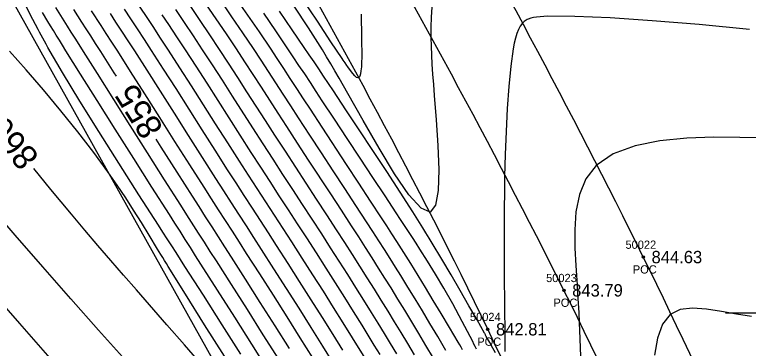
# Model space of a CAD drawing. Extents: x 1378535 to 1380697, y 997729 to 1000024.
# Drawn here: x 1380410.2 to 1380499.1, y 998122.1 to 998162.6 of the extents above; entities that cross this region are included whole.
import ezdxf

# ---------------------------------------------------------------- set-up
doc = ezdxf.new("R2010")
doc.units = 0
for name, color, linetype in [('RD_DTM_BkLn1', 7, 'Continuous'), ('RD_DTM_BkLn2', 7, 'Continuous'), ('RD_DTM_Major1', 7, 'Continuous'), ('RD_DTM_Major1_Lbl', 7, 'Continuous'), ('RD_DTM_Minor1', 7, 'Continuous'), ('RD_EX_Misc', 7, 'Continuous'), ('RD_EX_Road', 7, 'Continuous'), ('RD_EX_Road_txCode', 7, 'Continuous'), ('RD_EX_TX_Road_ELEV', 7, 'Continuous'), ('RD_HC_Survey_ELEV', 7, 'Continuous'), ('RD_HC_Survey_txCode', 7, 'Continuous'), ('RD_SMD_Locator', 7, 'Continuous')]:
    doc.layers.add(name, color=color, linetype=linetype)

msp = doc.modelspace()

# ---------------------------------------------------------------- linework, layer by layer
at = {"layer": 'RD_DTM_BkLn1'}
msp.add_spline([(1380561.34, 997899.221), (1380543.703, 997960.783), (1380525.014, 998016.596), (1380501.317, 998075.31), (1380476.746, 998129.121), (1380448.822, 998181.196), (1380418.354, 998233.119), (1380383.215, 998285.146), (1380349.465, 998331.418), (1380310.818, 998378.028), (1380271.622, 998420.471), (1380231.531, 998459.847)], degree=3, dxfattribs=at)
at = {"layer": 'RD_DTM_BkLn2'}
msp.add_lwpolyline([(1380480.452, 998018.575), (1380470.738, 998051.908), (1380441.665, 998107.367), (1380408.382, 998167.019), (1380381.046, 998223.974), (1380363.519, 998261.183), (1380344.668, 998289.41), (1380336.681, 998307.849)], dxfattribs=at)
at = {"layer": 'RD_DTM_Major1'}
for points in [[(1380464.478, 998121.902), (1380464.297, 998122.212), (1380464.117, 998122.518), (1380463.939, 998122.821), (1380462.885, 998124.608), (1380461.878, 998126.3), (1380460.911, 998127.908), (1380459.977, 998129.446), (1380459.069, 998130.925), (1380458.18, 998132.358), (1380457.619, 998133.254), (1380457.056, 998134.147), (1380456.484, 998135.049), (1380455.895, 998135.972), (1380455.282, 998136.927), (1380454.638, 998137.924), (1380453.319, 998139.955), (1380451.901, 998142.125), (1380450.424, 998144.379), (1380447.453, 998148.91), (1380446.037, 998151.075), (1380445.199, 998152.361), (1380444.388, 998153.607), (1380443.592, 998154.827), (1380442.8, 998156.036), (1380441.999, 998157.251), (1380441.179, 998158.484), (1380439.844, 998160.47), (1380438.456, 998162.51), (1380437.04, 998164.575)], [(1380422.541, 998155.077), (1380422.26, 998155.52), (1380420.628, 998158.087), (1380420.001, 998159.067), (1380419.415, 998159.98), (1380418.865, 998160.836), (1380418.345, 998161.646), (1380417.85, 998162.418), (1380417.373, 998163.165)], [(1380454.468, 998121.33), (1380453.766, 998122.489), (1380453.041, 998123.676), (1380452.284, 998124.902), (1380451.264, 998126.542), (1380450.191, 998128.253), (1380449.076, 998130.019), (1380447.929, 998131.824), (1380446.761, 998133.652), (1380445.581, 998135.485), (1380444.48, 998137.187), (1380443.376, 998138.888), (1380442.265, 998140.596), (1380441.146, 998142.319), (1380440.015, 998144.065), (1380438.87, 998145.843), (1380437.536, 998147.927), (1380436.19, 998150.038), (1380434.843, 998152.153), (1380433.506, 998154.247), (1380432.19, 998156.294), (1380430.906, 998158.271), (1380429.868, 998159.848), (1380428.862, 998161.362), (1380428.087, 998162.52)], [(1380443.487, 998122.081), (1380441.754, 998124.833), (1380439.962, 998127.663), (1380438.179, 998130.469), (1380436.471, 998133.146), (1380435.667, 998134.403), (1380434.885, 998135.623), (1380434.113, 998136.828), (1380433.338, 998138.037), (1380432.548, 998139.273), (1380431.73, 998140.555), (1380429.902, 998143.433), (1380427.969, 998146.489), (1380427.35, 998147.469)], [(1380432.881, 998120.067), (1380430.783, 998122.504), (1380428.648, 998124.957), (1380426.549, 998127.355), (1380424.942, 998129.189), (1380423.381, 998130.978), (1380421.838, 998132.755), (1380420.291, 998134.555), (1380418.713, 998136.41), (1380417.08, 998138.357), (1380414.593, 998141.366), (1380412.514, 998143.898)], [(1380499.469, 998125.954), (1380497.662, 998126.214), (1380495.82, 998126.555), (1380494.018, 998126.851), (1380492.334, 998126.976), (1380490.845, 998126.803), (1380489.629, 998126.207), (1380488.69, 998125.007), (1380488.082, 998123.31), (1380487.737, 998121.248)]]:
    msp.add_lwpolyline(points, dxfattribs=at)
at = {"layer": 'RD_DTM_Minor1'}
for points in [[(1380452.532, 998121.083), (1380451.845, 998122.206), (1380451.121, 998123.38), (1380450.014, 998125.161), (1380448.833, 998127.046), (1380447.598, 998129.004), (1380446.328, 998131.004), (1380445.043, 998133.016), (1380443.762, 998135.01), (1380442.713, 998136.634), (1380441.673, 998138.241), (1380440.633, 998139.844), (1380439.586, 998141.46), (1380438.523, 998143.104), (1380437.438, 998144.792), (1380436.01, 998147.028), (1380434.552, 998149.321), (1380433.086, 998151.628), (1380431.633, 998153.91), (1380430.215, 998156.125), (1380428.852, 998158.234), (1380427.887, 998159.709), (1380426.962, 998161.109), (1380426.077, 998162.441), (1380424.418, 998164.929)], [(1380462.427, 998121.834), (1380461.451, 998123.515), (1380460.512, 998125.11), (1380459.603, 998126.633), (1380458.717, 998128.097), (1380457.848, 998129.516), (1380456.988, 998130.903), (1380456.334, 998131.949), (1380455.675, 998132.996), (1380455.002, 998134.056), (1380454.308, 998135.141), (1380453.587, 998136.263), (1380452.83, 998137.434), (1380451.552, 998139.398), (1380450.197, 998141.472), (1380448.795, 998143.614), (1380447.376, 998145.781), (1380445.969, 998147.933), (1380444.605, 998150.027), (1380443.662, 998151.481), (1380442.746, 998152.897), (1380441.846, 998154.287), (1380440.949, 998155.665), (1380440.046, 998157.044), (1380439.126, 998158.436), (1380437.845, 998160.348), (1380436.532, 998162.286), (1380435.205, 998164.227)], [(1380452.178, 998162.62), (1380452.237, 998159.759), (1380452.243, 998157.415), (1380452.228, 998156.773), (1380452.202, 998156.217), (1380452.161, 998155.751), (1380452.102, 998155.379), (1380452.023, 998155.109), (1380451.92, 998154.943), (1380451.778, 998154.886), (1380451.604, 998154.951), (1380451.396, 998155.127), (1380451.154, 998155.405), (1380450.876, 998155.774), (1380450.562, 998156.224), (1380450.458, 998156.376), (1380450.24, 998156.699), (1380450.008, 998157.046), (1380449.886, 998157.229), (1380448.526, 998159.277), (1380446.883, 998161.759), (1380445.022, 998164.565)], [(1380437.591, 998121.387), (1380435.351, 998124.927), (1380433.066, 998128.52), (1380430.829, 998132.024), (1380430.29, 998132.865), (1380429.756, 998133.698), (1380429.225, 998134.526), (1380428.693, 998135.355), (1380428.157, 998136.191), (1380427.613, 998137.037), (1380425.256, 998140.713), (1380422.818, 998144.538), (1380420.397, 998148.373), (1380418.094, 998152.082), (1380416.008, 998155.526), (1380414.239, 998158.567), (1380414.02, 998158.957), (1380413.81, 998159.336), (1380413.606, 998159.705), (1380413.411, 998160.066), (1380413.221, 998160.417), (1380413.039, 998160.76), (1380412.401, 998161.988), (1380411.321, 998164.112)], [(1380442.187, 998120.784), (1380440.328, 998123.735), (1380438.398, 998126.786), (1380436.474, 998129.817), (1380434.635, 998132.704), (1380433.904, 998133.849), (1380433.191, 998134.964), (1380432.487, 998136.066), (1380431.064, 998138.295), (1380430.324, 998139.457), (1380428.373, 998142.531), (1380426.307, 998145.798), (1380424.208, 998149.123), (1380420.244, 998155.406), (1380418.545, 998158.094), (1380418.017, 998158.927), (1380417.522, 998159.709), (1380417.054, 998160.446), (1380416.611, 998161.148), (1380416.187, 998161.82), (1380415.779, 998162.47), (1380415.172, 998163.441)], [(1380458.624, 998121.304), (1380457.821, 998122.665), (1380457.026, 998123.994), (1380456.233, 998125.305), (1380455.435, 998126.61), (1380454.624, 998127.922), (1380453.785, 998129.268), (1380452.924, 998130.64), (1380452.038, 998132.04), (1380451.126, 998133.472), (1380450.184, 998134.94), (1380449.212, 998136.447), (1380448.017, 998138.289), (1380446.786, 998140.178), (1380445.531, 998142.101), (1380444.263, 998144.044), (1380442.995, 998145.994), (1380441.736, 998147.939), (1380440.594, 998149.714), (1380438.348, 998153.216), (1380437.237, 998154.942), (1380436.128, 998156.653), (1380435.017, 998158.348), (1380433.85, 998160.105), (1380432.687, 998161.836), (1380431.538, 998163.532)], [(1380460.927, 998120.881), (1380460.031, 998122.42), (1380459.161, 998123.896), (1380458.31, 998125.32), (1380457.471, 998126.706), (1380456.638, 998128.068), (1380455.803, 998129.418), (1380455.056, 998130.614), (1380454.297, 998131.821), (1380453.52, 998133.047), (1380452.719, 998134.303), (1380451.888, 998135.596), (1380451.022, 998136.937), (1380449.785, 998138.842), (1380448.492, 998140.823), (1380445.82, 998144.911), (1380444.483, 998146.962), (1380443.171, 998148.983), (1380442.127, 998150.6), (1380441.105, 998152.186), (1380440.098, 998153.751), (1380439.095, 998155.301), (1380438.089, 998156.845), (1380437.072, 998158.391), (1380435.846, 998160.228), (1380434.608, 998162.063), (1380433.37, 998163.881)], [(1380460.731, 998163.468), (1380460.673, 998162.249), (1380460.64, 998161.029), (1380460.636, 998159.795), (1380460.658, 998158.744), (1380460.7, 998157.662), (1380460.762, 998156.536), (1380460.84, 998155.353), (1380460.932, 998154.1), (1380461.038, 998152.765), (1380461.273, 998149.788), (1380461.48, 998146.691), (1380461.584, 998143.748), (1380461.514, 998141.238), (1380461.196, 998139.436), (1380460.559, 998138.619), (1380459.442, 998139.069), (1380457.962, 998140.719), (1380456.226, 998143.252), (1380454.344, 998146.352), (1380452.422, 998149.703), (1380450.569, 998152.987), (1380450.033, 998153.931), (1380449.509, 998154.845), (1380448.995, 998155.731), (1380448.488, 998156.596), (1380447.983, 998157.444), (1380447.478, 998158.279), (1380445.795, 998160.969), (1380444.082, 998163.581)], [(1380440.915, 998119.446), (1380438.933, 998122.594), (1380436.856, 998125.878), (1380434.774, 998129.16), (1380432.773, 998132.304), (1380432.126, 998133.319), (1380431.492, 998134.312), (1380430.864, 998135.297), (1380430.235, 998136.283), (1380429.598, 998137.283), (1380428.946, 998138.306), (1380426.839, 998141.621), (1380424.619, 998145.126), (1380422.377, 998148.677), (1380420.202, 998152.132), (1380418.184, 998155.349), (1380416.413, 998158.186), (1380416.004, 998158.845), (1380415.615, 998159.473), (1380415.245, 998160.072), (1380414.892, 998160.647), (1380414.553, 998161.201), (1380414.226, 998161.739), (1380413.585, 998162.804)], [(1380446.31, 998120.947), (1380444.806, 998123.35), (1380443.199, 998125.901), (1380441.542, 998128.516), (1380439.891, 998131.112), (1380438.298, 998133.604), (1380437.427, 998134.963), (1380436.579, 998136.282), (1380435.74, 998137.585), (1380434.898, 998138.896), (1380434.039, 998140.235), (1380433.149, 998141.628), (1380431.429, 998144.334), (1380429.619, 998147.191), (1380427.781, 998150.098), (1380425.974, 998152.954), (1380424.255, 998155.659), (1380422.685, 998158.113), (1380421.967, 998159.227), (1380421.295, 998160.263), (1380420.665, 998161.233), (1380419.502, 998163.02)], [(1380448.808, 998120.317), (1380447.536, 998122.365), (1380446.138, 998124.597), (1380444.657, 998126.949), (1380443.132, 998129.354), (1380441.607, 998131.749), (1380440.121, 998134.069), (1380439.187, 998135.522), (1380438.274, 998136.938), (1380437.37, 998138.339), (1380436.461, 998139.749), (1380435.535, 998141.191), (1380434.577, 998142.686), (1380432.957, 998145.231), (1380431.269, 998147.895), (1380429.558, 998150.599), (1380427.87, 998153.263), (1380426.251, 998155.809), (1380424.746, 998158.155), (1380423.941, 998159.399), (1380423.184, 998160.561), (1380422.47, 998161.651), (1380421.793, 998162.682)], [(1380449.963, 998121.852), (1380448.771, 998123.77), (1380447.482, 998125.828), (1380446.124, 998127.981), (1380444.729, 998130.182), (1380443.325, 998132.383), (1380441.942, 998134.539), (1380440.949, 998136.08), (1380439.972, 998137.59), (1380439.001, 998139.092), (1380438.024, 998140.603), (1380437.03, 998142.146), (1380436.007, 998143.74), (1380434.484, 998146.129), (1380432.912, 998148.605), (1380431.325, 998151.109), (1380429.755, 998153.582), (1380428.236, 998155.964), (1380426.799, 998158.196), (1380425.912, 998159.56), (1380425.071, 998160.843), (1380424.272, 998162.055), (1380423.512, 998163.205)], [(1380456.486, 998121.426), (1380455.747, 998122.662), (1380454.999, 998123.897), (1380454.236, 998125.144), (1380453.451, 998126.417), (1380452.521, 998127.911), (1380451.555, 998129.451), (1380450.557, 998131.031), (1380449.529, 998132.646), (1380448.475, 998134.292), (1380447.398, 998135.963), (1380446.248, 998137.738), (1380445.08, 998139.533), (1380443.898, 998141.348), (1380442.705, 998143.18), (1380441.506, 998145.028), (1380440.303, 998146.892), (1380439.064, 998148.822), (1380436.597, 998152.683), (1380435.374, 998154.591), (1380434.161, 998156.47), (1380432.961, 998158.309), (1380431.856, 998159.98), (1380430.77, 998161.604), (1380429.71, 998163.178)], [(1380466.165, 998121.977), (1380466.007, 998122.292), (1380465.85, 998122.602), (1380465.695, 998122.908), (1380464.434, 998125.337), (1380463.272, 998127.48), (1380462.195, 998129.382), (1380461.184, 998131.09), (1380460.224, 998132.653), (1380459.298, 998134.117), (1380458.841, 998134.828), (1380458.383, 998135.536), (1380457.918, 998136.249), (1380457.441, 998136.977), (1380456.947, 998137.729), (1380456.429, 998138.515), (1380455.071, 998140.576), (1380453.594, 998142.814), (1380452.046, 998145.16), (1380450.476, 998147.542), (1380448.932, 998149.886), (1380447.463, 998152.123), (1380446.734, 998153.233), (1380446.029, 998154.308), (1380445.337, 998155.361), (1380444.648, 998156.406), (1380443.951, 998157.456), (1380443.236, 998158.526), (1380441.842, 998160.591), (1380440.377, 998162.737)], [(1380468.464, 998121.554), (1380468.128, 998122.122), (1380467.751, 998122.79), (1380467.337, 998123.538), (1380467.3, 998123.604), (1380467.263, 998123.67), (1380467.226, 998123.737), (1380467.189, 998123.805), (1380467.151, 998123.873), (1380467.113, 998123.941), (1380466.226, 998125.528), (1380465.243, 998127.26), (1380464.188, 998129.097), (1380463.081, 998130.997), (1380461.944, 998132.92), (1380460.798, 998134.824), (1380460.411, 998135.458), (1380460.024, 998136.089), (1380459.634, 998136.719), (1380459.241, 998137.352), (1380458.841, 998137.991), (1380458.432, 998138.639), (1380456.897, 998141.044), (1380455.276, 998143.546), (1380453.614, 998146.083), (1380451.954, 998148.597), (1380450.341, 998151.027), (1380448.819, 998153.315), (1380448.216, 998154.221), (1380447.629, 998155.102), (1380447.05, 998155.968), (1380446.474, 998156.83), (1380445.891, 998157.697), (1380445.295, 998158.58), (1380443.835, 998160.726), (1380442.289, 998162.977)], [(1380499.217, 998160.773), (1380493.144, 998161.355), (1380487.45, 998161.825), (1380482.352, 998162.164), (1380478.066, 998162.35), (1380474.81, 998162.362), (1380474.306, 998162.342), (1380473.849, 998162.311), (1380473.435, 998162.266), (1380473.062, 998162.204), (1380472.727, 998162.121), (1380472.428, 998162.015), (1380472.29, 998161.952), (1380472.16, 998161.882), (1380472.037, 998161.803), (1380471.921, 998161.717), (1380471.812, 998161.621), (1380471.709, 998161.516), (1380471.453, 998161.176), (1380471.233, 998160.762), (1380471.044, 998160.275), (1380470.881, 998159.717), (1380470.738, 998159.089), (1380470.609, 998158.392), (1380470.316, 998156.292), (1380470.078, 998153.853), (1380469.889, 998151.184), (1380469.743, 998148.398), (1380469.636, 998145.606), (1380469.563, 998142.918), (1380469.527, 998140.957), (1380469.505, 998139.109), (1380469.495, 998137.357), (1380469.493, 998135.684), (1380469.498, 998134.07), (1380469.506, 998132.5), (1380469.514, 998131.137), (1380469.522, 998129.802), (1380469.531, 998128.505), (1380469.542, 998127.255), (1380469.555, 998126.061), (1380469.57, 998124.931), (1380469.579, 998124.3), (1380469.588, 998123.7), (1380469.593, 998123.135), (1380469.593, 998122.611), (1380469.586, 998122.132), (1380469.57, 998121.703)], [(1380435.608, 998121.141), (1380433.208, 998124.956), (1380430.892, 998128.654), (1380428.808, 998132.012), (1380428.58, 998132.383), (1380428.357, 998132.746), (1380428.139, 998133.102), (1380427.925, 998133.451), (1380427.716, 998133.793), (1380427.512, 998134.129), (1380426.501, 998135.795), (1380425.55, 998137.355), (1380424.618, 998138.857), (1380423.662, 998140.349), (1380422.639, 998141.879), (1380421.508, 998143.494), (1380419.781, 998145.836), (1380417.855, 998148.331), (1380415.802, 998150.893), (1380413.692, 998153.437), (1380411.599, 998155.876), (1380409.592, 998158.126)], [(1380500.113, 998147.599), (1380498.056, 998147.657), (1380494.904, 998147.679), (1380491.621, 998147.567), (1380488.382, 998147.246), (1380485.359, 998146.639), (1380482.724, 998145.667), (1380480.65, 998144.255), (1380479.409, 998142.647), (1380478.624, 998140.748), (1380478.201, 998138.651), (1380478.049, 998136.45), (1380478.077, 998134.24), (1380478.192, 998132.114), (1380478.267, 998130.933), (1380478.34, 998129.793), (1380478.41, 998128.671), (1380478.478, 998127.546), (1380478.543, 998126.396), (1380478.605, 998125.201), (1380478.692, 998123.227), (1380478.772, 998121.109)], [(1380423.629, 998120.642), (1380420.375, 998124.292), (1380417.005, 998128.092), (1380413.603, 998131.955), (1380410.252, 998135.797), (1380407.034, 998139.532)], [(1380416.214, 998118.939), (1380410.811, 998125.087), (1380405.2, 998131.485)]]:
    msp.add_lwpolyline(points, dxfattribs=at)
at = {"layer": 'RD_EX_Misc'}
msp.add_line((1380496.307, 998126.409), (1380506.307, 998126.409), dxfattribs=at)
at = {"layer": 'RD_EX_Road'}
for points in [[(1380571.276, 997900.848), (1380553.838, 997963.229), (1380535.074, 998018.791), (1380510.809, 998079.184), (1380486.363, 998133.158), (1380458.393, 998185.941), (1380428.109, 998238.221), (1380392.689, 998291.143), (1380357.52, 998337.623), (1380319.367, 998385.164), (1380279.255, 998428.684), (1380239.596, 998468.129), (1380183.367, 998518.832)], [(1380551.892, 997897.33), (1380534.244, 997958.196), (1380514.831, 998013.467), (1380491.083, 998070.746), (1380467.518, 998124.397), (1380439.882, 998176.529), (1380409.174, 998228.123), (1380375.886, 998278.447), (1380340.748, 998326.222), (1380303.332, 998371.138), (1380263.981, 998413.97), (1380224.662, 998452.644), (1380168.713, 998504.787)]]:
    msp.add_spline(points, degree=3, dxfattribs=at)
at = {"layer": 'RD_SMD_Locator'}
for centre in [(1380486.363, 998133.158), (1380476.746, 998129.121), (1380467.518, 998124.397)]:
    msp.add_circle(centre, 0.15, dxfattribs=at)

# ---------------------------------------------------------------- texts
at = {"layer": 'RD_DTM_Major1_Lbl'}
for s, rotation, p in [('855', 122.29577, (1380428.297, 998148.78)), ('860', 129.70614, (1380413.282, 998145.349))]:
    msp.add_text(s, height=3, rotation=rotation, dxfattribs=at).set_placement(p)
at = {"layer": 'RD_EX_Road_txCode'}
for s, p in [('50022', (1380484.206, 998134.158)), ('POC', (1380485.095, 998131.158)), ('50024', (1380465.361, 998125.397)), ('POC', (1380466.25, 998122.397))]:
    msp.add_text(s, height=1, dxfattribs=at).set_placement(p)
at = {"layer": 'RD_EX_TX_Road_ELEV'}
for s, p in [('844.63', (1380487.363, 998132.408)), ('842.81', (1380468.518, 998123.647))]:
    msp.add_text(s, height=1.5, dxfattribs=at).set_placement(p)
at = {"layer": 'RD_HC_Survey_ELEV'}
msp.add_text('843.79', height=1.5, dxfattribs=at).set_placement((1380477.746, 998128.371))
at = {"layer": 'RD_HC_Survey_txCode'}
for s, p in [('50023', (1380474.589, 998130.121)), ('POC', (1380475.478, 998127.121))]:
    msp.add_text(s, height=1, dxfattribs=at).set_placement(p)

doc.saveas('drawing.dxf')
